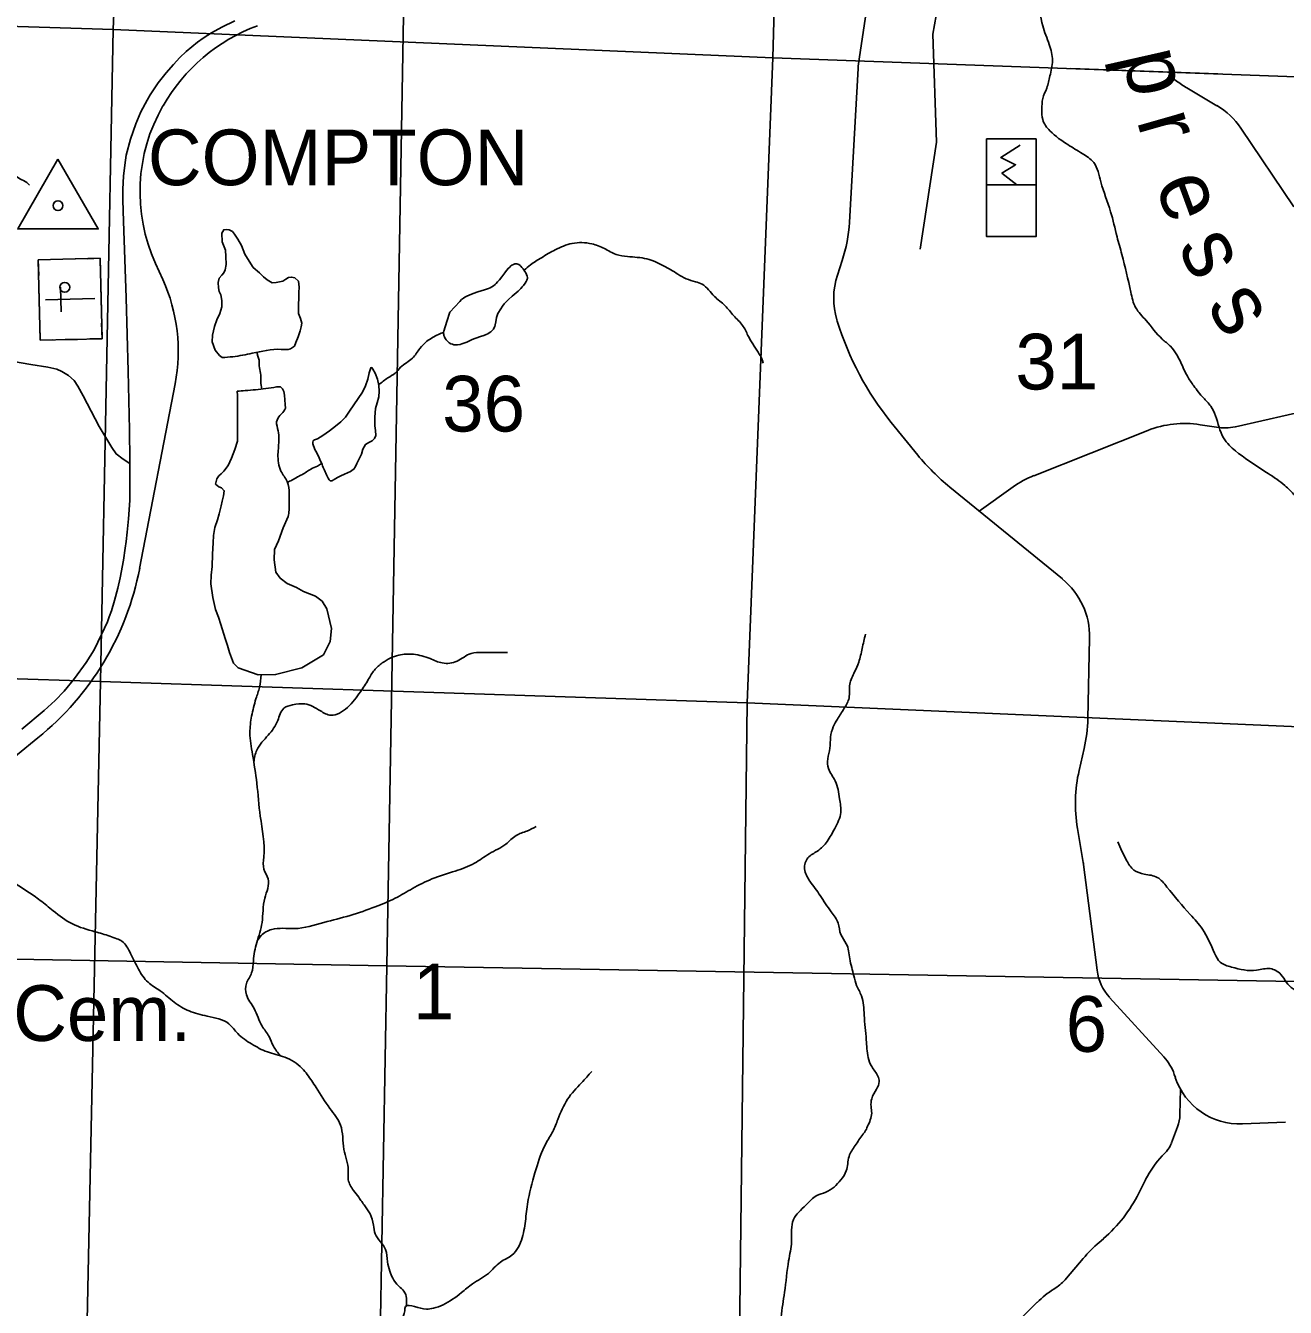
# Model space of a CAD drawing. Extents: x 1219626 to 1426462, y 456797 to 752399.
# Drawn here: x 1338132 to 1348312, y 684720 to 695081 of the extents above; entities that cross this region are included whole.
import ezdxf

# ---------------------------------------------------------------- set-up
doc = ezdxf.new("R2010")
doc.units = 0
for name, color, linetype in [('Culture', 7, 'Continuous'), ('Culture Text', 7, 'Continuous'), ('Lakes and Ponds', 7, 'Continuous'), ('Local Roads Improved', 7, 'Continuous'), ('Local Roads Paved', 7, 'Continuous'), ('Masks', 7, 'Continuous'), ('Narrow River Creek and Branch and Slough', 7, 'Continuous'), ('Narrow River Creek and Branch and Slough Text', 7, 'Continuous'), ('Quad Borders', 7, 'Continuous'), ('Section Lines', 7, 'Continuous'), ('Section Numbers', 7, 'Continuous'), ('State Routes Highway Center Lines', 7, 'Continuous'), ('Triangulation Station', 7, 'Continuous'), ('Triangulation Station Text', 7, 'Continuous'), ('Uninventoried Roads and Features', 7, 'Continuous')]:
    doc.layers.add(name, color=color, linetype=linetype)

msp = doc.modelspace()

# ---------------------------------------------------------------- linework, layer by layer
at = {"layer": 'Culture'}
for p, q in [((1345897, 693794), (1345897, 694165)), ((1345897, 694165), (1346297, 694165)), ((1346297, 694165), (1346297, 693794)), ((1346297, 693794), (1345897, 693794)), ((1338333, 693190), (1338234, 693187)), ((1338234, 693187), (1338237, 693062)), ((1338433, 693192), (1338533, 693195)), ((1338733, 693200), (1338633, 693197)), ((1338736, 693075), (1338733, 693200)), ((1338239, 692963), (1338244, 692763)), ((1338419, 692767), (1338414, 692967)), ((1338744, 692775), (1338739, 692975)), ((1338292, 692864), (1338691, 692874)), ((1338247, 692663), (1338250, 692538)), ((1338749, 692550), (1338746, 692675)), ((1338250, 692538), (1338350, 692540)), ((1338450, 692543), (1338550, 692545)), ((1338650, 692548), (1338749, 692550))]:
    msp.add_line(p, q, dxfattribs=at)
msp.add_lwpolyline([(1346141, 693795), (1346021, 693889), (1346132, 693956), (1346012, 694015), (1346168, 694115)], dxfattribs=at)
for points in [[(1345897, 693794), (1346297, 693794), (1346297, 693376), (1345897, 693376)], [(1338250, 692538), (1338234, 693187), (1338733, 693200), (1338749, 692550)]]:
    msp.add_lwpolyline(points, close=True, dxfattribs=at)
msp.add_circle((1338448, 692966), 39.9, dxfattribs=at)
at = {"layer": 'Lakes and Ponds'}
for points in [[(1339721, 692397), (1339699, 692414), (1339663, 692458), (1339640, 692526), (1339642, 692578), (1339657, 692649), (1339676, 692703), (1339702, 692754), (1339717, 692808), (1339718, 692858), (1339708, 692906), (1339695, 692932), (1339690, 692961), (1339688, 693005), (1339696, 693040), (1339716, 693064), (1339734, 693083), (1339744, 693106), (1339751, 693150), (1339749, 693214), (1339747, 693266), (1339720, 693333), (1339716, 693404), (1339732, 693431), (1339755, 693434), (1339776, 693431), (1339803, 693417), (1339820, 693395), (1339846, 693354), (1339877, 693305), (1339904, 693233), (1339937, 693178), (1339971, 693127), (1340022, 693083), (1340054, 693051), (1340084, 693025), (1340124, 693003), (1340157, 693004)], [(1341560, 692765), (1341536, 692688), (1341512, 692611), (1341509, 692600), (1341509, 692591), (1341510, 692583), (1341511, 692577), (1341516, 692565), (1341520, 692556), (1341530, 692542), (1341541, 692529), (1341548, 692523), (1341555, 692518), (1341567, 692510), (1341580, 692505), (1341591, 692502), (1341603, 692500), (1341613, 692500), (1341623, 692500), (1341642, 692503), (1341658, 692508), (1341673, 692513), (1341698, 692523), (1341735, 692540), (1341754, 692548), (1341771, 692555), (1341807, 692567), (1341834, 692576), (1341853, 692583), (1341867, 692590), (1341878, 692597), (1341892, 692607), (1341899, 692614), (1341906, 692621), (1341912, 692628), (1341916, 692635), (1341923, 692649), (1341927, 692662), (1341931, 692686), (1341936, 692721), (1341941, 692738), (1341944, 692746), (1341948, 692753), (1341972, 692793), (1341985, 692812), (1341999, 692831), (1342017, 692851), (1342033, 692868), (1342064, 692895), (1342111, 692935), (1342134, 692957), (1342145, 692969), (1342156, 692981), (1342169, 692998), (1342178, 693012), (1342183, 693023), (1342186, 693031), (1342187, 693037), (1342187, 693046), (1342185, 693055), (1342179, 693069), (1342173, 693083), (1342166, 693094), (1342153, 693114), (1342142, 693127), (1342134, 693136), (1342128, 693142), (1342118, 693149), (1342108, 693154), (1342102, 693155), (1342096, 693156), (1342090, 693156), (1342084, 693155), (1342073, 693151), (1342062, 693145), (1342053, 693138), (1342044, 693129), (1342035, 693120), (1342019, 693102), (1342004, 693084), (1341979, 693051), (1341960, 693026), (1341945, 693009), (1341934, 692997), (1341926, 692989), (1341913, 692978), (1341900, 692969), (1341885, 692962), (1341871, 692955), (1341841, 692944), (1341787, 692928), (1341747, 692915), (1341717, 692903), (1341696, 692893), (1341680, 692885), (1341670, 692878), (1341654, 692866), (1341641, 692852), (1341600, 692809), (1341560, 692765)], [(1340157, 693004), (1340211, 693016), (1340234, 693031), (1340256, 693045), (1340281, 693049), (1340306, 693042), (1340338, 693014), (1340341, 692966), (1340340, 692925), (1340339, 692885), (1340338, 692819), (1340337, 692753), (1340352, 692714), (1340364, 692676), (1340358, 692645), (1340349, 692614), (1340333, 692566), (1340315, 692519), (1340304, 692491)], [(1340483, 691738), (1340491, 691741), (1340533, 691769), (1340586, 691806), (1340637, 691844), (1340679, 691877), (1340716, 691915), (1340750, 691965), (1340783, 692015), (1340819, 692066), (1340855, 692117), (1340878, 692170), (1340896, 692224), (1340909, 692274), (1340922, 692316), (1340929, 692317), (1340938, 692305), (1340955, 692271), (1340976, 692223), (1340987, 692173), (1340990, 692127), (1340985, 692081), (1340972, 692033), (1340959, 691985), (1340954, 691916), (1340954, 691846), (1340960, 691807), (1340963, 691767), (1340951, 691744), (1340931, 691725), (1340904, 691712), (1340878, 691696), (1340858, 691658), (1340847, 691618), (1340847, 691616), (1340827, 691579), (1340807, 691542), (1340797, 691518), (1340784, 691496), (1340778, 691492), (1340757, 691478), (1340732, 691466), (1340708, 691456), (1340679, 691442), (1340651, 691428), (1340625, 691413), (1340623, 691412)], [(1340252, 691113), (1340212, 691022), (1340174, 690917), (1340143, 690846), (1340139, 690764), (1340154, 690663), (1340189, 690615), (1340244, 690571), (1340320, 690538), (1340376, 690508), (1340473, 690470), (1340527, 690428), (1340567, 690366), (1340603, 690208), (1340594, 690103), (1340538, 689996), (1340365, 689890), (1340152, 689835), (1340010, 689834), (1339850, 689890), (1339812, 689927), (1339780, 690013), (1339762, 690071), (1339744, 690128), (1339710, 690239), (1339689, 690300), (1339667, 690360), (1339645, 690459), (1339628, 690568), (1339632, 690638), (1339638, 690708), (1339641, 690809), (1339647, 690901), (1339650, 690959), (1339660, 691024), (1339681, 691085), (1339696, 691135), (1339711, 691198), (1339720, 691237), (1339730, 691279), (1339737, 691321), (1339715, 691345), (1339692, 691353), (1339667, 691375), (1339676, 691417), (1339694, 691442), (1339712, 691459), (1339732, 691479), (1339768, 691525), (1339794, 691584), (1339821, 691654), (1339844, 691721), (1339845, 691797), (1339843, 691884), (1339845, 691974), (1339845, 692092), (1339840, 692125)], [(1340218, 692124), (1340223, 692093), (1340226, 692056), (1340229, 692019), (1340231, 691988)]]:
    msp.add_lwpolyline(points, dxfattribs=at)
for points in [[(1340304, 692491), (1340272, 692469), (1340197, 692464), (1339963, 692432), (1339806, 692405), (1339721, 692397)], [(1339840, 692125), (1339907, 692131), (1340072, 692147), (1340160, 692160), (1340192, 692160), (1340218, 692124)], [(1340231, 691988), (1340227, 691978), (1340187, 691930), (1340160, 691879), (1340173, 691805), (1340179, 691738), (1340171, 691616), (1340195, 691480), (1340245, 691395), (1340261, 691299), (1340261, 691219), (1340261, 691163), (1340252, 691113)], [(1340623, 691412), (1340602, 691400), (1340570, 691435), (1340527, 691533), (1340477, 691642), (1340453, 691701), (1340455, 691725), (1340483, 691738)]]:
    msp.add_spline(points, degree=3, dxfattribs=at)
at = {"layer": 'Local Roads Improved'}
for p, q in [((1345688, 696287), (1345464, 695011)), ((1345464, 695011), (1345492, 694140)), ((1345492, 694140), (1345361, 693274))]:
    msp.add_line(p, q, dxfattribs=at)
at = {"layer": 'Local Roads Paved'}
msp.add_lwpolyline([(1338974, 691542), (1338920, 691576), (1338864, 691619), (1338829, 691672), (1338726, 691841), (1338596, 692089), (1338554, 692167), (1338523, 692212), (1338479, 692253), (1338425, 692286), (1338385, 692304), (1338310, 692320), (1338174, 692342), (1337768, 692413)], dxfattribs=at)
at = {"layer": 'Masks'}
msp.add_line((1346578, 694734), (1347766, 694690), dxfattribs=at)
at = {"layer": 'Narrow River Creek and Branch and Slough'}
for points in [[(1346495, 695954), (1346462, 695816), (1346430, 695725), (1346338, 695516), (1346299, 695418), (1346312, 695307), (1346351, 695079), (1346404, 694928), (1346430, 694798), (1346410, 694674), (1346384, 694576), (1346351, 694491), (1346345, 694406), (1346351, 694321), (1346410, 694230), (1346554, 694119), (1346671, 694047), (1346763, 693975), (1346821, 693818), (1346900, 693577), (1346952, 693374), (1346991, 693231), (1347063, 692926), (1347102, 692802), (1347187, 692697), (1347317, 692547), (1347383, 692489), (1347467, 692358), (1347520, 692247), (1347572, 692169), (1347650, 692071), (1347709, 692005), (1347748, 691927), (1347813, 691748), (1347859, 691690), (1348074, 691526), (1348172, 691461), (1348309, 691363), (1348388, 691285), (1348492, 691187), (1348577, 691082), (1348622, 690958), (1348668, 690834), (1348655, 690638), (1348675, 690534), (1348707, 690384), (1348805, 690149), (1348942, 689816), (1349079, 689522), (1349229, 689248), (1349343, 689096), (1349415, 688978), (1349500, 688815), (1349565, 688763), (1349754, 688697), (1349943, 688678), (1350041, 688645), (1350146, 688593), (1350289, 688560), (1350374, 688508), (1350426, 688404), (1350400, 688312), (1350439, 688266), (1350648, 688057), (1350824, 687914), (1350929, 687796), (1351085, 687633), (1351229, 687483), (1351373, 687339), (1351425, 687222), (1351405, 687091), (1351392, 686987), (1351419, 686874)], [(1335267, 695716), (1335268, 695694), (1335288, 695661), (1335334, 695640), (1335404, 695624), (1335461, 695612), (1335527, 695579), (1335589, 695562), (1335687, 695562), (1335753, 695533), (1335823, 695459), (1335893, 695340), (1335980, 695208), (1336033, 695130), (1336132, 695085), (1336292, 695039), (1336428, 694998), (1336494, 694974), (1336564, 694928), (1336601, 694842), (1336613, 694755), (1336626, 694640), (1336634, 694574), (1336654, 694521), (1336704, 694451), (1336790, 694401), (1336901, 694344), (1336996, 694294), (1337082, 694294), (1337169, 694282), (1337280, 694233), (1337333, 694171), (1337399, 694093), (1337514, 694035), (1337621, 693982), (1337736, 693945), (1337814, 693932), (1337884, 693940), (1337963, 693936), (1338037, 693879), (1338086, 693842), (1338140, 693813), (1338164, 693792)], [(1342160, 693103), (1342212, 693147), (1342300, 693205), (1342412, 693269), (1342548, 693320), (1342707, 693317), (1342809, 693279), (1342904, 693232), (1342995, 693215), (1343152, 693195), (1343287, 693140), (1343403, 693072), (1343470, 693035), (1343545, 693011), (1343599, 692991), (1343698, 692892), (1343783, 692818), (1343854, 692736), (1343925, 692658), (1343969, 692577), (1344051, 692441), (1344085, 692380), (1344091, 692353)], [(1340986, 692178), (1341060, 692234), (1341117, 692271), (1341162, 692319), (1341257, 692393), (1341318, 692471), (1341375, 692529), (1341467, 692584), (1341510, 692603)], [(1340040, 692143), (1340032, 692205), (1340030, 692272), (1340019, 692330), (1340019, 692376), (1340008, 692410), (1340002, 692437)], [(1340247, 691390), (1340283, 691406), (1340329, 691433), (1340363, 691451), (1340401, 691473), (1340437, 691496), (1340489, 691521), (1340524, 691541)], [(1344919, 690162), (1344892, 690046), (1344864, 689935), (1344831, 689857), (1344792, 689757), (1344786, 689646), (1344747, 689563), (1344692, 689474), (1344659, 689413), (1344637, 689330), (1344631, 689241), (1344614, 689153), (1344620, 689075), (1344675, 688975), (1344709, 688831), (1344720, 688720), (1344670, 688592), (1344609, 688487), (1344531, 688409), (1344454, 688354), (1344426, 688265), (1344470, 688165), (1344553, 688049), (1344642, 687916), (1344698, 687827), (1344720, 687733), (1344764, 687660), (1344792, 687538), (1344825, 687400), (1344847, 687322), (1344886, 687239), (1344908, 687083), (1344925, 686883), (1344941, 686739), (1344969, 686667), (1345019, 686589), (1345030, 686545), (1345008, 686484), (1344969, 686406), (1344964, 686345), (1344969, 686289), (1344936, 686184), (1344914, 686140), (1344897, 686117), (1344836, 686029), (1344786, 685940), (1344764, 685823), (1344720, 685751), (1344598, 685651), (1344526, 685624), (1344437, 685546), (1344337, 685430), (1344321, 685252), (1344298, 685097), (1344265, 684842), (1344237, 684642), (1344210, 684475), (1344132, 684355), (1344065, 684250), (1343999, 684161), (1343938, 684061), (1343866, 684017), (1343766, 683989), (1343677, 683967), (1343611, 683911), (1343522, 683878), (1343411, 683839), (1343328, 683828), (1343273, 683872), (1343156, 683917), (1342990, 683983), (1342912, 684028), (1342818, 684094), (1342702, 684122), (1342618, 684116), (1342496, 684100), (1342391, 684028), (1342336, 684017), (1342247, 684005), (1342175, 684000), (1342101, 683982), (1341974, 683938), (1341907, 683877), (1341796, 683766), (1341719, 683660), (1341652, 683549), (1341630, 683444), (1341635, 683333), (1341619, 683239), (1341574, 683094), (1341497, 682878)], [(1339975, 689127), (1340000, 689225), (1340092, 689345), (1340169, 689464), (1340218, 689563), (1340289, 689591), (1340387, 689598), (1340514, 689542), (1340598, 689506), (1340732, 689570), (1340837, 689696), (1340901, 689795), (1340950, 689872), (1341013, 689929), (1341147, 689992), (1341266, 689999), (1341400, 689964), (1341499, 689929), (1341618, 689943), (1341731, 690006), (1341822, 690013), (1341970, 690013), (1342026, 690013)], [(1340035, 689834), (1340021, 689732), (1339993, 689640), (1339958, 689499), (1339944, 689366), (1339965, 689190), (1340000, 688957), (1340028, 688690), (1340057, 688359), (1340057, 688261), (1340092, 688183), (1340064, 688028), (1340042, 687831), (1340000, 687669), (1339972, 687522), (1339958, 687423), (1339916, 687339), (1339916, 687247), (1339979, 687135), (1340042, 686994), (1340099, 686909), (1340134, 686832), (1340190, 686755)], [(1337588, 688686), (1337651, 688629), (1337707, 688594), (1337799, 688566), (1337897, 688496), (1337967, 688418), (1337996, 688299), (1337996, 688207), (1338052, 688144), (1338150, 688080), (1338249, 688010), (1338354, 687926), (1338509, 687820), (1338692, 687757), (1338812, 687721), (1338868, 687700), (1338910, 687679), (1338980, 687581), (1339044, 687454), (1339121, 687348), (1339220, 687278), (1339332, 687187), (1339452, 687116), (1339599, 687074), (1339775, 687011), (1339846, 686933), (1339958, 686849), (1340085, 686785), (1340225, 686743), (1340366, 686652), (1340408, 686602), (1340479, 686497), (1340591, 686328), (1340676, 686194), (1340704, 685997), (1340739, 685828), (1340739, 685751), (1340781, 685666), (1340823, 685610), (1340873, 685540), (1340915, 685476), (1340943, 685385), (1340957, 685315), (1340999, 685251), (1341041, 685188), (1341055, 685089), (1341076, 685012), (1341098, 684956), (1341147, 684892), (1341189, 684850), (1341210, 684794), (1341206, 684730)], [(1340003, 687683), (1340035, 687726), (1340120, 687775), (1340303, 687782), (1340542, 687831), (1340753, 687888), (1340957, 687958), (1341119, 688028), (1341259, 688106), (1341414, 688183), (1341604, 688247), (1341759, 688310), (1341878, 688387), (1342012, 688465), (1342096, 688535), (1342181, 688570), (1342258, 688606)], [(1346957, 688483), (1347029, 688333), (1347088, 688255), (1347172, 688222), (1347277, 688196), (1347355, 688118), (1347544, 687896), (1347642, 687778), (1347740, 687582), (1347786, 687510), (1347877, 687471), (1348080, 687445), (1348190, 687458), (1348275, 687412), (1348321, 687347), (1348445, 687262), (1348569, 687269), (1348615, 687308), (1348686, 687406), (1348778, 687517), (1348804, 687608), (1348876, 687680), (1349006, 687674), (1349169, 687602), (1349274, 687484), (1349326, 687354), (1349378, 687282), (1349567, 687210), (1349646, 687184), (1349763, 687099), (1349907, 687073), (1350024, 687086), (1350168, 687093), (1350351, 687027), (1350566, 686949), (1350755, 686897), (1351016, 686870), (1351153, 686844), (1351271, 686844), (1351382, 686870), (1351448, 686877), (1351611, 686890), (1351801, 686870), (1351996, 686838), (1352173, 686838), (1352323, 686838), (1352538, 686884), (1352643, 686916), (1352721, 686929), (1352845, 686955), (1353041, 687021), (1353210, 687086), (1353328, 687145), (1353406, 687171), (1353595, 687151), (1353687, 687158), (1353876, 687236), (1353935, 687288), (1354007, 687295), (1354104, 687249), (1354235, 687197), (1354320, 687197), (1354385, 687256), (1354444, 687282), (1354516, 687282), (1354672, 687308), (1354750, 687334), (1354953, 687380), (1355077, 687367), (1355220, 687341), (1355325, 687367), (1355423, 687406), (1355494, 687419), (1355599, 687452), (1355690, 687517), (1355749, 687576), (1355853, 687569), (1355932, 687537), (1356056, 687504), (1356167, 687504), (1356226, 687532)], [(1342708, 686627), (1342623, 686535), (1342511, 686402), (1342433, 686240), (1342391, 686141), (1342335, 686043), (1342257, 685839), (1342194, 685592), (1342173, 685437), (1342145, 685283), (1342061, 685142), (1341969, 685086), (1341871, 684994), (1341744, 684910), (1341653, 684839), (1341505, 684741), (1341427, 684713), (1341371, 684706), (1341273, 684727), (1341202, 684727), (1341195, 684691), (1341167, 684621), (1341139, 684565), (1341153, 684473), (1341195, 684410), (1341231, 684304), (1341308, 684192), (1341385, 684107), (1341470, 684016), (1341547, 683960), (1341582, 683882), (1341624, 683770), (1341653, 683685), (1341684, 683608)]]:
    msp.add_spline(points, degree=3, dxfattribs=at)
at = {"layer": 'Quad Borders'}
for p, q in [((1341848, 732941), (1341050, 687480)), ((1341050, 687480), (1341848, 732941)), ((1336114, 687570), (1341050, 687480)), ((1340253, 642022), (1341050, 687480)), ((1341050, 687480), (1380264, 686814))]:
    msp.add_line(p, q, dxfattribs=at)
at = {"layer": 'Section Lines'}
for p, q in [((1338840, 695051), (1339050, 700225)), ((1344334, 700060), (1344169, 694822)), ((1338840, 695051), (1333565, 695217)), ((1338737, 689780), (1338840, 695051)), ((1344169, 694822), (1338840, 695051)), ((1344169, 694822), (1343963, 689607)), ((1349362, 694632), (1344169, 694822)), ((1333414, 689947), (1338737, 689780)), ((1338737, 689780), (1338627, 684480)), ((1338737, 689780), (1343963, 689607)), ((1343963, 689607), (1343899, 684324)), ((1343963, 689607), (1349259, 689375))]:
    msp.add_line(p, q, dxfattribs=at)
at = {"layer": 'State Routes Highway Center Lines'}
msp.add_lwpolyline([(1339821, 695120), (1339717, 695069), (1339634, 695023), (1339565, 694980), (1339520, 694946), (1339430, 694871), (1339379, 694823), (1339327, 694768), (1339266, 694700), (1339202, 694619), (1339137, 694521), (1339113, 694479), (1339063, 694383), (1339022, 694286), (1338978, 694162), (1338945, 694034), (1338939, 693993), (1338922, 693867), (1338917, 693755), (1338917, 693670), (1338923, 693501), (1338943, 692880), (1338961, 692288), (1338972, 691814), (1338974, 691567), (1338974, 691242), (1338964, 691093), (1338953, 690987), (1338943, 690912), (1338935, 690858), (1338922, 690760), (1338895, 690616), (1338876, 690535), (1338849, 690434), (1338825, 690350), (1338807, 690302), (1338794, 690262), (1338746, 690158), (1338685, 690036), (1338621, 689933), (1338527, 689804), (1338443, 689702), (1338371, 689626), (1338281, 689546), (1338100, 689395)], dxfattribs=at)
at = {"layer": 'Triangulation Station'}
msp.add_lwpolyline([(1338393, 694001), (1338068, 693438), (1338718, 693438)], close=True, dxfattribs=at)
msp.add_circle((1338393, 693626), 40, dxfattribs=at)
at = {"layer": 'Uninventoried Roads and Features'}
for p, q in [((1344867, 694809), (1345062, 696109)), ((1344789, 693491), (1344859, 694735)), ((1347430, 694636), (1347367, 694684)), ((1347759, 694434), (1347515, 694577)), ((1348381, 693617), (1347952, 694252)), ((1339240, 693028), (1339181, 693159)), ((1344692, 693065), (1344731, 693182)), ((1344691, 692692), (1344688, 692703)), ((1339053, 690694), (1339340, 692186)), ((1349091, 692108), (1347908, 691839)), ((1345342, 691609), (1345127, 691874)), ((1347200, 691809), (1346280, 691443)), ((1347756, 691834), (1347623, 691855)), ((1346510, 690608), (1345600, 691351)), ((1346113, 691353), (1345837, 691157)), ((1346715, 689478), (1346730, 690130)), ((1337770, 688952), (1338230, 689324)), ((1346645, 689061), (1346685, 689237)), ((1346678, 688316), (1346632, 688591)), ((1346791, 687445), (1346681, 688300)), ((1347330, 686746), (1346892, 687226)), ((1347423, 686577), (1347414, 686603)), ((1347464, 686485), (1347460, 686278)), ((1348312, 686216), (1347965, 686203)), ((1347441, 686179), (1347393, 686049)), ((1347351, 685981), (1347317, 685945)), ((1347184, 685755), (1347127, 685642)), ((1346842, 685275), (1346807, 685245)), ((1346679, 685114), (1346544, 684955)), ((1346453, 684876), (1346441, 684868)), ((1346307, 684761), (1346194, 684649))]:
    msp.add_line(p, q, dxfattribs=at)
for centre, radius, start, end in [((1340522, 693699), 1475, 110.5072, 150.2239), ((1345658, 694690), 800, 171.4646, 176.7948), ((1347921, 695267), 800, 232.1167, 239.5491), ((1340456, 693737), 1400, 150.2239, 204.3785), ((1347455, 693917), 600, 34.0025, 59.5491), ((1343591, 693558), 1200, 341.7639, 356.7948), ((1345262, 692877), 600, 161.7639, 196.8741), ((1337965, 692450), 1400, 349.1186, 24.3785), ((1346988, 693389), 2400, 196.8741, 219.1506), ((1347496, 691065), 800, 80.8532, 111.6662), ((1347819, 692229), 400, 260.8532, 282.8204), ((1346738, 692745), 1800, 219.1506, 230.7821), ((1346575, 690700), 800, 111.6662, 125.2892), ((1336770, 691133), 2325, 308.9064, 349.1186), ((1346130, 690143), 600, 358.7198, 50.7821), ((1345516, 689505), 1200, 347.089, 358.7198), ((1347815, 688792), 1200, 167.089, 189.6413), ((1346284, 688249), 400, 7.3259, 9.6413), ((1347187, 687496), 400, 187.3259, 222.3607), ((1347035, 686476), 400, 18.569, 42.3607), ((1347944, 686752), 550, 198.569, 272.1244), ((1347160, 686283), 300, 339.6839, 359.0002), ((1347205, 686118), 200, 316.5999, 339.6839), ((1347898, 685395), 800, 136.5999, 153.3261), ((1346055, 686181), 1200, 311.0171, 333.3261), ((1347595, 684340), 1200, 131.0171, 139.7904), ((1346871, 684193), 800, 122.4902, 134.81), ((1346238, 685213), 400, 302.4902, 319.7904)]:
    msp.add_arc(centre, radius, start, end, dxfattribs=at)

# ---------------------------------------------------------------- texts
at = {"layer": 'Culture Text'}
msp.add_text('Reeder Cem.', height=450, rotation=359.9998, dxfattribs=at).set_placement((1335890, 686874))
at = {"layer": 'Narrow River Creek and Branch and Slough Text'}
for s, rotation, p in [('p', 282.7074, (1346992, 694841)), ('r', 285.928, (1347109, 694318)), ('e', 290.1512, (1347255, 693803)), ('s', 295.4286, (1347439, 693300)), ('s', 302.4102, (1347669, 692815))]:
    msp.add_text(s, height=500, rotation=rotation, dxfattribs=at).set_placement(p)
at = {"layer": 'Section Numbers'}
for s, p in [('31', (1346130, 692140)), ('36', (1341498, 691800)), ('1', (1341261, 687048)), ('6', (1346537, 686786))]:
    msp.add_text(s, height=450, rotation=0.0001, dxfattribs=at).set_placement(p)
at = {"layer": 'Triangulation Station Text'}
msp.add_text('COMPTON', height=450, rotation=359.9999, dxfattribs=at).set_placement((1339119, 693791))

doc.saveas('drawing.dxf')
